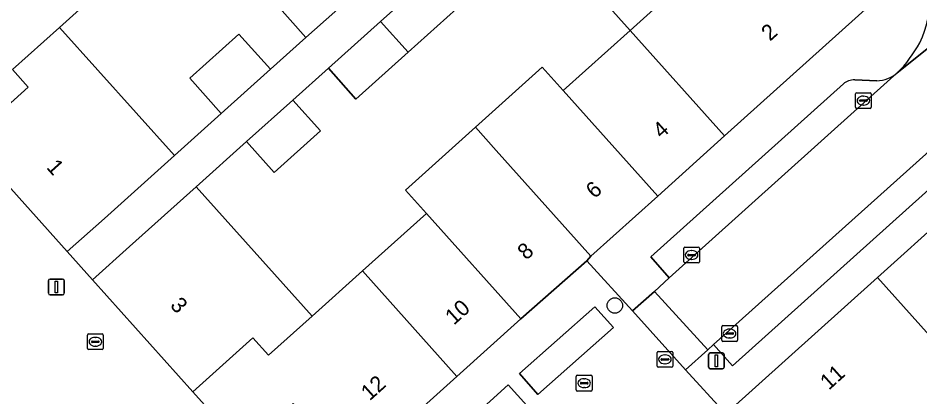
# Model space of a CAD drawing. Extents: x 162172 to 163187, y 382874 to 383685.
# Drawn here: x 162848.6 to 162905.8, y 383541.7 to 383565.7 of the extents above; entities that cross this region are included whole.
import ezdxf

# ---------------------------------------------------------------- set-up
doc = ezdxf.new("R2010")
doc.units = 0
for name, color, linetype in [('IMGEO_Boom', 7, 'Continuous'), ('IMGEO_Erf', 7, 'Continuous'), ('IMGEO_Kolk', 7, 'Continuous'), ('IMGEO_Lichtmast', 7, 'Continuous'), ('IMGEO_Pand', 7, 'Continuous'), ('IMGEO_Pand_nummerreeks', 7, 'Continuous'), ('IMGEO_Parkeervlak_open', 7, 'Continuous'), ('IMGEO_Rijbaan_lokaal_open', 7, 'Continuous'), ('IMGEO_Rioolput', 7, 'Continuous'), ('IMGEO_Voetpad_open', 7, 'Continuous')]:
    doc.layers.add(name, color=color, linetype=linetype)

msp = doc.modelspace()

# ---------------------------------------------------------------- linework, layer by layer
at = {"layer": 'IMGEO_Boom'}
msp.add_circle((162886.488, 383547.523), 0.489, dxfattribs=at)
at = {"layer": 'IMGEO_Erf'}
for points in [[(162876.449, 383566.307), (162873.378, 383563.557), (162870.069, 383560.593), (162868.32, 383562.542), (162866.072, 383560.529), (162867.821, 383558.58), (162864.883, 383555.949), (162863.136, 383557.9), (162859.933, 383555.032), (162867.287, 383546.841), (162870.486, 383549.713), (162874.541, 383553.354), (162873.216, 383554.83), (162877.644, 383558.805), (162881.885, 383562.613), (162883.21, 383561.137), (162887.452, 383564.945), (162884.302, 383568.454)], [(162854.239, 383567.809), (162851.262, 383565.136), (162858.556, 383557.018), (162861.533, 383559.684), (162859.532, 383561.919), (162862.653, 383564.714), (162864.657, 383562.481), (162866.899, 383564.489), (162864.895, 383566.722)]]:
    msp.add_lwpolyline(points, dxfattribs=at)
at = {"layer": 'IMGEO_Kolk'}
for p, q in [((162901.754, 383560.071), (162901.754, 383560.923)), ((162901.829, 383560.997), (162902.681, 383560.997)), ((162902.242, 383560.777), (162902.267, 383560.777)), ((162902.755, 383560.923), (162902.755, 383560.071)), ((162902.013, 383560.491), (162902.013, 383560.503)), ((162902.451, 383560.454), (162902.053, 383560.454)), ((162902.056, 383560.54), (162902.454, 383560.54)), ((162902.265, 383560.217), (162902.24, 383560.217)), ((162902.497, 383560.503), (162902.497, 383560.491)), ((162902.681, 383559.997), (162901.829, 383559.997)), ((162890.855, 383550.294), (162890.855, 383551.146)), ((162890.93, 383551.22), (162891.782, 383551.22)), ((162891.343, 383551), (162891.368, 383551)), ((162891.856, 383551.146), (162891.856, 383550.294)), ((162891.114, 383550.714), (162891.114, 383550.726)), ((162891.552, 383550.677), (162891.154, 383550.677)), ((162891.157, 383550.763), (162891.555, 383550.763)), ((162891.366, 383550.44), (162891.341, 383550.44)), ((162891.598, 383550.726), (162891.598, 383550.714)), ((162891.782, 383550.22), (162890.93, 383550.22)), ((162893.27, 383545.322), (162893.27, 383546.174)), ((162893.345, 383546.248), (162894.197, 383546.248)), ((162893.572, 383545.791), (162893.97, 383545.791)), ((162893.758, 383546.028), (162893.783, 383546.028)), ((162894.271, 383546.174), (162894.271, 383545.322)), ((162853.045, 383544.801), (162853.045, 383545.653)), ((162853.12, 383545.727), (162853.972, 383545.727)), ((162853.304, 383545.221), (162853.304, 383545.233)), ((162853.347, 383545.27), (162853.745, 383545.27)), ((162853.533, 383545.507), (162853.558, 383545.507)), ((162853.788, 383545.233), (162853.788, 383545.221)), ((162854.046, 383545.653), (162854.046, 383544.801)), ((162894.197, 383545.248), (162893.345, 383545.248)), ((162893.529, 383545.742), (162893.529, 383545.754)), ((162893.967, 383545.705), (162893.569, 383545.705)), ((162893.781, 383545.468), (162893.756, 383545.468)), ((162894.013, 383545.754), (162894.013, 383545.742)), ((162853.972, 383544.727), (162853.12, 383544.727)), ((162853.742, 383545.184), (162853.344, 383545.184)), ((162853.556, 383544.947), (162853.531, 383544.947))]:
    msp.add_line(p, q, dxfattribs=at)
for points in [[(162901.754, 383560.071), (162901.754, 383560.923)], [(162901.829, 383560.997), (162902.681, 383560.997)], [(162902.755, 383560.923), (162902.755, 383560.071)], [(162902.681, 383559.997), (162901.829, 383559.997)], [(162890.855, 383550.294), (162890.855, 383551.146)], [(162890.93, 383551.22), (162891.782, 383551.22)], [(162891.856, 383551.146), (162891.856, 383550.294)], [(162891.782, 383550.22), (162890.93, 383550.22)], [(162893.27, 383545.322), (162893.27, 383546.174)], [(162893.345, 383546.248), (162894.197, 383546.248)], [(162894.271, 383546.174), (162894.271, 383545.322)], [(162853.045, 383544.801), (162853.045, 383545.653)], [(162853.12, 383545.727), (162853.972, 383545.727)], [(162854.046, 383545.653), (162854.046, 383544.801)], [(162894.197, 383545.248), (162893.345, 383545.248)], [(162853.972, 383544.727), (162853.12, 383544.727)]]:
    msp.add_lwpolyline(points, dxfattribs=at)
for centre, radius, start, end in [((162901.831, 383560.921), 0.0765, 91.552, 178.448), ((162901.831, 383560.921), 0.0765, 91.552, 178.448), ((162902.679, 383560.921), 0.0765, 1.552, 88.448), ((162902.679, 383560.921), 0.0765, 1.552, 88.448), ((162901.831, 383560.073), 0.0765, 181.552, 268.448), ((162901.831, 383560.073), 0.0765, 181.552, 268.448), ((162902.053, 383560.5), 0.0403, 85.8775, 175.7526), ((162902.05, 383560.49), 0.0366, 178.938, 274.7102), ((162902.454, 383560.497), 0.043, 264.8664, 352.4533), ((162902.458, 383560.502), 0.0386, 1.7309, 96.639), ((162902.679, 383560.073), 0.0765, 271.552, 358.448), ((162902.679, 383560.073), 0.0765, 271.552, 358.448), ((162890.932, 383551.144), 0.0765, 91.552, 178.448), ((162890.932, 383551.144), 0.0765, 91.552, 178.448), ((162891.78, 383551.144), 0.0765, 1.552, 88.448), ((162891.78, 383551.144), 0.0765, 1.552, 88.448), ((162891.154, 383550.723), 0.0403, 85.8775, 175.7526), ((162891.151, 383550.713), 0.0366, 178.938, 274.7102), ((162891.555, 383550.72), 0.043, 264.8664, 352.4533), ((162891.559, 383550.725), 0.0386, 1.7309, 96.639), ((162890.932, 383550.296), 0.0765, 181.552, 268.448), ((162890.932, 383550.296), 0.0765, 181.552, 268.448), ((162891.78, 383550.296), 0.0765, 271.552, 358.448), ((162891.78, 383550.296), 0.0765, 271.552, 358.448), ((162893.347, 383546.172), 0.0765, 91.552, 178.448), ((162893.347, 383546.172), 0.0765, 91.552, 178.448), ((162893.569, 383545.751), 0.0403, 85.8775, 175.7526), ((162893.974, 383545.753), 0.0386, 1.7309, 96.639), ((162894.195, 383546.172), 0.0765, 1.552, 88.448), ((162894.195, 383546.172), 0.0765, 1.552, 88.448), ((162853.122, 383545.651), 0.0765, 91.552, 178.448), ((162853.122, 383545.651), 0.0765, 91.552, 178.448), ((162853.344, 383545.23), 0.0403, 85.8775, 175.7526), ((162853.341, 383545.22), 0.0366, 178.938, 274.7102), ((162853.745, 383545.227), 0.043, 264.8664, 352.4533), ((162853.749, 383545.232), 0.0386, 1.7309, 96.639), ((162853.97, 383545.651), 0.0765, 1.552, 88.448), ((162853.97, 383545.651), 0.0765, 1.552, 88.448), ((162893.347, 383545.324), 0.0765, 181.552, 268.448), ((162893.347, 383545.324), 0.0765, 181.552, 268.448), ((162893.566, 383545.741), 0.0366, 178.938, 274.7102), ((162893.97, 383545.748), 0.043, 264.8664, 352.4533), ((162894.195, 383545.324), 0.0765, 271.552, 358.448), ((162894.195, 383545.324), 0.0765, 271.552, 358.448), ((162853.122, 383544.803), 0.0765, 181.552, 268.448), ((162853.122, 383544.803), 0.0765, 181.552, 268.448), ((162853.97, 383544.803), 0.0765, 271.552, 358.448), ((162853.97, 383544.803), 0.0765, 271.552, 358.448)]:
    msp.add_arc(centre, radius, start, end, dxfattribs=at)
for centre, major_axis, ratio, start_param, end_param in [((162902.241, 383560.497), (-0.387, 0.002), 0.722429, 4.712389, 7.853982), ((162902.266, 383560.497), (-0.39, 0.002), 0.717154, 1.570796, 4.712389), ((162891.342, 383550.72), (-0.387, 0.002), 0.722429, 4.712389, 7.853982), ((162891.367, 383550.72), (-0.39, 0.002), 0.717154, 1.570796, 4.712389), ((162893.757, 383545.748), (-0.387, 0.002), 0.722429, 4.712389, 7.853982), ((162893.782, 383545.748), (-0.39, 0.002), 0.717154, 1.570796, 4.712389), ((162853.532, 383545.227), (-0.387, 0.002), 0.722429, 4.712389, 7.853982), ((162853.557, 383545.227), (-0.39, 0.002), 0.717154, 1.570796, 4.712389)]:
    msp.add_ellipse(centre, major_axis=major_axis, ratio=ratio, start_param=start_param, end_param=end_param, dxfattribs=at)
at = {"layer": 'IMGEO_Lichtmast'}
for p, q in [((162850.675, 383549.198), (162851.465, 383549.198)), ((162851.465, 383549.198), (162850.675, 383549.198)), ((162850.575, 383548.298), (162850.575, 383549.098)), ((162850.575, 383549.098), (162850.575, 383548.298)), ((162851.565, 383549.098), (162851.565, 383548.298)), ((162851.565, 383548.298), (162851.565, 383549.098)), ((162851.465, 383548.198), (162850.675, 383548.198)), ((162850.675, 383548.198), (162851.465, 383548.198)), ((162892.435, 383543.617), (162892.435, 383544.417)), ((162892.435, 383544.417), (162892.435, 383543.617)), ((162892.535, 383544.517), (162893.325, 383544.517)), ((162893.325, 383544.517), (162892.535, 383544.517)), ((162893.425, 383544.417), (162893.425, 383543.617)), ((162893.425, 383543.617), (162893.425, 383544.417)), ((162893.325, 383543.517), (162892.535, 383543.517)), ((162892.535, 383543.517), (162893.325, 383543.517))]:
    msp.add_line(p, q, dxfattribs=at)
for points in [[(162850.995, 383549.073), (162851.145, 383549.073), (162851.145, 383548.323), (162850.995, 383548.323), (162850.995, 383549.073)], [(162892.855, 383544.392), (162893.005, 383544.392), (162893.005, 383543.642), (162892.855, 383543.642), (162892.855, 383544.392)]]:
    msp.add_lwpolyline(points, dxfattribs=at)
for centre, start, end in [((162850.675, 383549.098), 90, 180), ((162850.675, 383549.098), 90, 180), ((162851.465, 383549.098), 0, 90), ((162851.465, 383549.098), 360, 90), ((162850.675, 383548.298), 180, 270), ((162850.675, 383548.298), 180, 270), ((162851.465, 383548.298), 270, 0), ((162851.465, 383548.298), 270, 0), ((162892.535, 383544.417), 90, 180), ((162892.535, 383544.417), 90, 180), ((162893.325, 383544.417), 0, 90), ((162893.325, 383544.417), 360, 90), ((162892.535, 383543.617), 180, 270), ((162892.535, 383543.617), 180, 270), ((162893.325, 383543.617), 270, 0), ((162893.325, 383543.617), 270, 0)]:
    msp.add_arc(centre, 0.1, start, end, dxfattribs=at)
at = {"layer": 'IMGEO_Pand'}
for points in [[(162889.73, 383581.714), (162887.384, 383579.613), (162883.101, 383575.778), (162887.278, 383571.126), (162884.302, 383568.454), (162887.452, 383564.945), (162890.428, 383567.617), (162893.404, 383570.289), (162892.402, 383571.405), (162896.044, 383574.675)], [(162851.262, 383565.136), (162854.239, 383567.809), (162848.177, 383574.561), (162838.549, 383565.941), (162838.48, 383565.875), (162838.631, 383565.689), (162838.426, 383565.486), (162838.527, 383565.383), (162838.673, 383565.516), (162840.654, 383563.32), (162843.802, 383566.16), (162847.384, 383562.171), (162844.228, 383559.34), (162845.487, 383557.937), (162849.287, 383561.347), (162848.285, 383562.463)], [(162890.428, 383567.617), (162887.452, 383564.945), (162893.454, 383558.259), (162902.987, 383566.805), (162902.832, 383566.977), (162903.056, 383567.165), (162902.977, 383567.255), (162902.815, 383567.12), (162900.842, 383569.324), (162897.676, 383566.488), (162894.109, 383570.466), (162897.273, 383573.304), (162896.044, 383574.675), (162892.402, 383571.405), (162893.404, 383570.289)], [(162870.025, 383567.288), (162868.021, 383569.521), (162864.895, 383566.722), (162866.899, 383564.489)], [(162874.7, 383568.256), (162871.629, 383565.505), (162873.378, 383563.557), (162876.449, 383566.307)], [(162873.378, 383563.557), (162871.629, 383565.505), (162868.32, 383562.542), (162870.069, 383560.593)], [(162851.262, 383565.136), (162848.285, 383562.463), (162849.287, 383561.347), (162845.487, 383557.937), (162851.767, 383550.939), (162854.114, 383553.04), (162858.556, 383557.018)], [(162859.532, 383561.919), (162861.533, 383559.684), (162864.657, 383562.481), (162862.653, 383564.714)], [(162883.21, 383561.137), (162889.21, 383554.454), (162893.454, 383558.259), (162887.452, 383564.945)], [(162883.21, 383561.137), (162881.885, 383562.613), (162877.644, 383558.805), (162878.969, 383557.329), (162884.966, 383550.649), (162889.21, 383554.454)], [(162866.072, 383560.529), (162863.136, 383557.9), (162864.883, 383555.949), (162867.821, 383558.58)], [(162878.969, 383557.329), (162877.644, 383558.805), (162873.216, 383554.83), (162874.541, 383553.354), (162880.536, 383546.676), (162884.703, 383550.348), (162884.966, 383550.649)], [(162859.725, 383542.067), (162863.531, 383545.484), (162864.533, 383544.368), (162867.287, 383546.841), (162859.933, 383555.032), (162855.711, 383551.252), (162853.365, 383549.151)], [(162870.486, 383549.713), (162876.478, 383543.038), (162880.536, 383546.676), (162874.541, 383553.354)], [(162907.618, 383553.305), (162903.15, 383549.3), (162909.198, 383542.565), (162910.434, 383541.189), (162914.898, 383545.198), (162913.662, 383546.574)], [(162870.486, 383549.713), (162867.287, 383546.841), (162864.533, 383544.368), (162863.531, 383545.484), (162859.725, 383542.067), (162862.933, 383538.493), (162866.088, 383541.326), (162869.874, 383537.103), (162872.027, 383539.037), (162876.478, 383543.038)], [(162900.716, 383532.531), (162903.815, 383535.313), (162902.612, 383536.653), (162905.7, 383539.425), (162909.198, 383542.565), (162903.15, 383549.3), (162893.519, 383540.667), (162893.679, 383540.489), (162893.468, 383540.287), (162893.57, 383540.18), (162893.721, 383540.326), (162896.314, 383537.43), (162899.97, 383540.708), (162902.941, 383537.394), (162899.288, 383534.119)]]:
    msp.add_lwpolyline(points, close=True, dxfattribs=at)
at = {"layer": 'IMGEO_Parkeervlak_open'}
for points in [[(162925.593, 383574.476), (162892.756, 383545.048), (162893.95, 383543.708), (162907.237, 383555.603), (162906.555, 383556.373)], [(162900.985, 383561.556), (162888.762, 383550.601), (162889.937, 383549.275), (162904.404, 383562.246)], [(162903.104, 383561.739), (162901.701, 383561.802)]]:
    msp.add_lwpolyline(points, dxfattribs=at)
for points in [[(162881.604, 383541.893), (162886.394, 383546.125), (162885.228, 383547.445), (162880.438, 383543.213)], [(162876.074, 383536.849), (162880.898, 383541.185), (162879.721, 383542.505), (162874.924, 383538.16)]]:
    msp.add_lwpolyline(points, close=True, dxfattribs=at)
for centre, radius, start, end in [((162901.636, 383560.826), 0.978, 86.1937, 131.7292), ((162902.928, 383564.111), 2.378, 274.2457, 308.3659)]:
    msp.add_arc(centre, radius, start, end, dxfattribs=at)
at = {"layer": 'IMGEO_Rijbaan_lokaal_open'}
for points in [[(162936.601, 383589.768), (162934.975, 383588.339), (162919.136, 383574.05), (162918.778, 383573.734), (162904.404, 383562.246), (162889.937, 383549.275), (162889.012, 383548.41), (162892.379, 383544.71), (162892.756, 383545.048), (162925.593, 383574.476), (162927.94, 383576.579), (162928.2, 383576.8)], [(162904.404, 383562.246), (162918.778, 383573.734)], [(162843.665, 383540.436), (162850.017, 383533.352), (162851.213, 383532.018), (162854.768, 383528.052), (162856.741, 383525.85), (162856.906, 383525.99), (162857.01, 383525.875), (162856.795, 383525.68), (162857.018, 383525.576), (162866.772, 383534.334), (162862.933, 383538.493), (162859.725, 383542.067), (162853.365, 383549.151), (162851.767, 383550.939), (162845.487, 383557.937)], [(162893.482, 383540.708), (162890.969, 383543.445), (162887.613, 383547.183), (162884.703, 383550.348), (162880.536, 383546.676), (162876.478, 383543.038), (162872.027, 383539.037)]]:
    msp.add_lwpolyline(points, dxfattribs=at)
for points in [[(162890.969, 383543.445), (162892.379, 383544.71), (162889.012, 383548.41), (162887.613, 383547.183)], [(162881.604, 383541.893), (162880.438, 383543.213), (162885.228, 383547.445), (162886.394, 383546.125)], [(162876.074, 383536.849), (162874.924, 383538.16), (162879.721, 383542.505), (162880.898, 383541.185)]]:
    msp.add_lwpolyline(points, close=True, dxfattribs=at)
for centre, radius, start, end in [((162899.598, 383567.169), 6.916, 334.2203, 26.9183), ((162897.983, 383568.499), 8.963, 315.7573, 331.0506)]:
    msp.add_arc(centre, radius, start, end, dxfattribs=at)
at = {"layer": 'IMGEO_Rioolput'}
for p, q in [((162889.166, 383543.687), (162889.166, 383544.539)), ((162889.241, 383544.613), (162890.093, 383544.613)), ((162889.425, 383544.107), (162889.425, 383544.119)), ((162889.863, 383544.07), (162889.465, 383544.07)), ((162889.468, 383544.156), (162889.866, 383544.156)), ((162889.654, 383544.393), (162889.679, 383544.393)), ((162889.909, 383544.119), (162889.909, 383544.107)), ((162890.167, 383544.539), (162890.167, 383543.687)), ((162890.093, 383543.613), (162889.241, 383543.613)), ((162889.677, 383543.833), (162889.652, 383543.833)), ((162884.045, 383542.18), (162884.045, 383543.032)), ((162884.12, 383543.106), (162884.972, 383543.106)), ((162885.046, 383543.032), (162885.046, 383542.18)), ((162884.304, 383542.6), (162884.304, 383542.612)), ((162884.742, 383542.563), (162884.344, 383542.563)), ((162884.347, 383542.649), (162884.745, 383542.649)), ((162884.556, 383542.326), (162884.531, 383542.326)), ((162884.533, 383542.886), (162884.558, 383542.886)), ((162884.788, 383542.612), (162884.788, 383542.6)), ((162884.972, 383542.106), (162884.12, 383542.106))]:
    msp.add_line(p, q, dxfattribs=at)
for points in [[(162889.166, 383543.687), (162889.166, 383544.539)], [(162889.241, 383544.613), (162890.093, 383544.613)], [(162890.167, 383544.539), (162890.167, 383543.687)], [(162890.093, 383543.613), (162889.241, 383543.613)], [(162884.045, 383542.18), (162884.045, 383543.032)], [(162884.12, 383543.106), (162884.972, 383543.106)], [(162885.046, 383543.032), (162885.046, 383542.18)], [(162884.972, 383542.106), (162884.12, 383542.106)]]:
    msp.add_lwpolyline(points, dxfattribs=at)
for centre, radius, start, end in [((162889.243, 383544.537), 0.0765, 91.552, 178.448), ((162889.243, 383544.537), 0.0765, 91.552, 178.448), ((162889.465, 383544.116), 0.0403, 85.8775, 175.7526), ((162889.462, 383544.106), 0.0366, 178.938, 274.7102), ((162889.866, 383544.113), 0.043, 264.8664, 352.4533), ((162889.87, 383544.118), 0.0386, 1.7309, 96.639), ((162890.091, 383544.537), 0.0765, 1.552, 88.448), ((162890.091, 383544.537), 0.0765, 1.552, 88.448), ((162889.243, 383543.689), 0.0765, 181.552, 268.448), ((162889.243, 383543.689), 0.0765, 181.552, 268.448), ((162890.091, 383543.689), 0.0765, 271.552, 358.448), ((162890.091, 383543.689), 0.0765, 271.552, 358.448), ((162884.122, 383543.03), 0.0765, 91.552, 178.448), ((162884.122, 383543.03), 0.0765, 91.552, 178.448), ((162884.97, 383543.03), 0.0765, 1.552, 88.448), ((162884.97, 383543.03), 0.0765, 1.552, 88.448), ((162884.344, 383542.609), 0.0403, 85.8775, 175.7526), ((162884.341, 383542.599), 0.0366, 178.938, 274.7102), ((162884.745, 383542.606), 0.043, 264.8664, 352.4533), ((162884.749, 383542.611), 0.0386, 1.7309, 96.639), ((162884.122, 383542.182), 0.0765, 181.552, 268.448), ((162884.122, 383542.182), 0.0765, 181.552, 268.448), ((162884.97, 383542.182), 0.0765, 271.552, 358.448), ((162884.97, 383542.182), 0.0765, 271.552, 358.448)]:
    msp.add_arc(centre, radius, start, end, dxfattribs=at)
for centre, major_axis, ratio, start_param, end_param in [((162889.653, 383544.113), (-0.387, 0.002), 0.722429, 4.712389, 7.853982), ((162889.678, 383544.113), (-0.39, 0.002), 0.717154, 1.570796, 4.712389), ((162884.532, 383542.606), (-0.387, 0.002), 0.722429, 4.712389, 7.853982), ((162884.557, 383542.606), (-0.39, 0.002), 0.717154, 1.570796, 4.712389)]:
    msp.add_ellipse(centre, major_axis=major_axis, ratio=ratio, start_param=start_param, end_param=end_param, dxfattribs=at)
at = {"layer": 'IMGEO_Voetpad_open'}
for points in [[(162906.555, 383556.373), (162907.237, 383555.603), (162893.95, 383543.708), (162892.756, 383545.048), (162892.379, 383544.71), (162890.969, 383543.445), (162893.482, 383540.708), (162893.519, 383540.667), (162903.15, 383549.3), (162907.618, 383553.305), (162912.086, 383557.311), (162916.55, 383561.319), (162921.014, 383565.328), (162926.991, 383570.687), (162930.689, 383574.01), (162934.696, 383576.406)], [(162905.765, 383570.3), (162902.977, 383567.255), (162903.056, 383567.165), (162902.832, 383566.977), (162902.987, 383566.805), (162893.454, 383558.259), (162889.21, 383554.454), (162884.966, 383550.649), (162884.703, 383550.348), (162887.613, 383547.183), (162889.012, 383548.41), (162889.937, 383549.275), (162888.762, 383550.601), (162900.985, 383561.556)], [(162870.025, 383567.288), (162866.899, 383564.489), (162864.657, 383562.481), (162861.533, 383559.684), (162858.556, 383557.018), (162854.114, 383553.04), (162851.767, 383550.939), (162853.365, 383549.151), (162855.711, 383551.252), (162859.933, 383555.032), (162863.136, 383557.9), (162866.072, 383560.529), (162868.32, 383562.542), (162871.629, 383565.505), (162874.7, 383568.256)], [(162901.701, 383561.802), (162903.104, 383561.739)]]:
    msp.add_lwpolyline(points, dxfattribs=at)
for centre, radius, start, end in [((162899.598, 383567.169), 6.916, 334.2203, 26.9183), ((162897.983, 383568.499), 8.963, 315.7573, 331.0506), ((162901.636, 383560.826), 0.978, 86.1937, 131.7292), ((162902.928, 383564.111), 2.378, 274.2457, 308.3659)]:
    msp.add_arc(centre, radius, start, end, dxfattribs=at)

# ---------------------------------------------------------------- texts
at = {"layer": 'IMGEO_Pand_nummerreeks'}
for s, rotation, p in [('2', 41.8764, (162896.332, 383564.223)), ('4', 41.8768, (162889.448, 383558.051)), ('1', 311.9058, (162850.397, 383556.242)), ('6', 41.8775, (162885.204, 383554.246)), ('8', 41.8832, (162880.869, 383550.359)), ('3', 311.9168, (162858.237, 383547.498)), ('10', 41.8818, (162876.282, 383546.247)), ('11', 41.8733, (162900.062, 383542.128)), ('12', 41.9455, (162870.942, 383541.451))]:
    msp.add_text(s, height=1, rotation=rotation, dxfattribs=at).set_placement(p)

doc.saveas('drawing.dxf')
